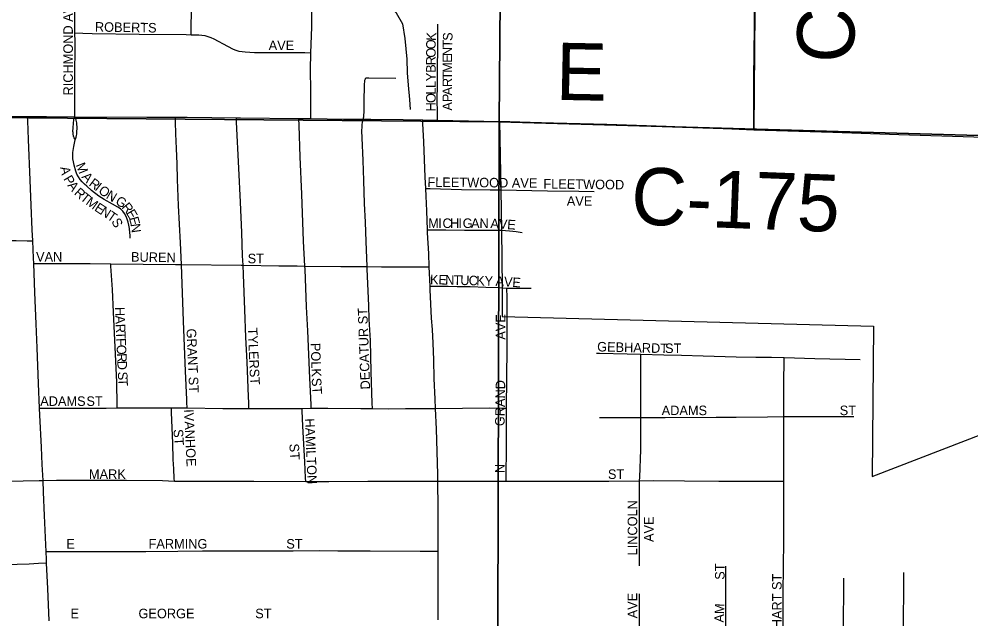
# Model space of a CAD drawing. Extents: x 1584893 to 1934202, y 663575 to 1091909.
# Drawn here: x 1795986 to 1800974, y 945118 to 948263 of the extents above; entities that cross this region are included whole.
import ezdxf

# ---------------------------------------------------------------- set-up
doc = ezdxf.new("R2010")
doc.units = 0
for name, color, linetype in [('GM_X_City_Street', 7, 'Continuous'), ('GM_X_City_Street_Text', 7, 'Continuous'), ('GM_X_Corporation', 7, 'Continuous'), ('GM_X_County_Road', 7, 'Continuous'), ('GM_X_County_Road_Text', 7, 'Continuous'), ('GM_X_Minor_River', 7, 'Continuous'), ('GM_X_Section', 7, 'Continuous'), ('GM_X_Township_Subdivision', 7, 'Continuous'), ('GM_X_Township_Subdivision_Text', 7, 'Continuous')]:
    doc.layers.add(name, color=color, linetype=linetype)

msp = doc.modelspace()

# ---------------------------------------------------------------- linework, layer by layer
at = {"layer": 'GM_X_City_Street'}
for points in [[(1796888.4, 948181.1), (1796888.9, 948229.1), (1796889.5, 948294.6), (1796891, 948360), (1796891.5, 948425.7), (1796892.1, 948586.9), (1796892.6, 948635.5), (1796893.3, 948683.5), (1796894.7, 948780.7), (1796895.4, 948878.3), (1796895.4, 948910.3), (1796897.3, 949008.2), (1796899.4, 949139.3), (1796898.8, 949281.6)], [(1796279.3, 948190.2), (1796279.1, 948235), (1796279.4, 948316.3), (1796279.2, 948397.9), (1796280.6, 948488.3)], [(1797514.8, 948086.4), (1797520.3, 948221.3), (1797521.4, 948385.4)], [(1798178.6, 947732.9), (1798178.3, 947765.4), (1798177.6, 947846.4), (1798178.3, 947911), (1798178.9, 947959.5), (1798180.5, 948153.7), (1798180.9, 948218.4), (1798180.7, 948236.1)], [(1796278.4, 947750.1), (1796278.4, 947776.8), (1796278.9, 947944.4), (1796279.5, 948144.1), (1796279.3, 948190.2)], [(1796279.3, 948190.2), (1796320.2, 948189.1), (1796369.5, 948187.6), (1796615.6, 948184), (1796861.9, 948181.9), (1796888.4, 948181.1)], [(1796888.4, 948181.1), (1796927.5, 948180), (1796960.1, 948176.1), (1796976.1, 948172.4), (1796991.5, 948166.9), (1797006.4, 948160), (1797078.1, 948120.1), (1797107.6, 948105.6), (1797122.9, 948099.8), (1797138.7, 948095.5), (1797154.9, 948092.8), (1797171.2, 948091.1), (1797220.4, 948088.5), (1797319, 948088.5), (1797401, 948088.2), (1797483, 948086.9), (1797514.8, 948086.4)], [(1797514.9, 947741.3), (1797514.9, 947769.8), (1797514.9, 947876.5), (1797513.9, 948008.6), (1797514.4, 948074.1), (1797514.8, 948086.4)], [(1797789.4, 947738.1), (1797791.9, 947750.3), (1797793.5, 947760.2), (1797794.2, 947772.4), (1797795, 947823.8), (1797796.7, 947924.1), (1797797.4, 947934.5), (1797798.3, 947942.2), (1797799, 947946.1), (1797800.7, 947950), (1797802, 947952.1), (1797803.6, 947953.9), (1797805.7, 947954.9), (1797811.1, 947955.4), (1797818.8, 947955.4), (1797961.1, 947953.6)], [(1795577.6, 947753.6), (1795754, 947754), (1796031.1, 947753)], [(1796031.1, 947753), (1796130.9, 947752.6), (1796278.4, 947750.1)], [(1796058, 947100.2), (1796055.2, 947157.2), (1796049.9, 947287.8), (1796044.7, 947417.7), (1796036.6, 947630.7), (1796032.1, 947730.2), (1796031.1, 947753)], [(1796280.6, 947630.2), (1796278.1, 947634.2), (1796275.1, 947639.6), (1796273, 947644), (1796271.7, 947648.3), (1796270.8, 947652.3), (1796270.3, 947656.7), (1796269.5, 947662.3), (1796269.1, 947667.6), (1796268.9, 947674.1), (1796269.8, 947693.4), (1796270.9, 947717.6), (1796272.8, 947733.9), (1796274.8, 947742.7), (1796278.4, 947750.1)], [(1796280.6, 947630.2), (1796283.9, 947637.7), (1796286.3, 947644.4), (1796288.2, 947652.5), (1796288.9, 947659.6), (1796289.5, 947666.4), (1796289.8, 947674.1), (1796290.4, 947690.1), (1796288.4, 947718.3), (1796286, 947732.6), (1796283, 947741.7), (1796278.4, 947750.1)], [(1796278.4, 947750.1), (1796655, 947748.1), (1796805.4, 947748)], [(1796836.7, 946975.7), (1796831.7, 947089.4), (1796822.5, 947286.2), (1796816.5, 947422.1), (1796814.1, 947503.6), (1796811, 947584.9), (1796807.8, 947661.5), (1796806.1, 947723.4), (1796805.4, 947748)], [(1796805.4, 947748), (1796867.9, 947748), (1797125.2, 947745.3)], [(1797159.7, 946972.7), (1797157.9, 947022.2), (1797153.2, 947144), (1797146.3, 947303.3), (1797138.3, 947481.8), (1797126.4, 947722.7), (1797125.2, 947745.3)], [(1797125.2, 947745.3), (1797146.4, 947745.1), (1797452.1, 947742.3)], [(1797484, 946968.2), (1797477.5, 947098.8), (1797468, 947344.7), (1797458.6, 947541.2), (1797453.3, 947705.2), (1797452.1, 947742.3)], [(1797452.1, 947742.3), (1797457.7, 947742.3), (1797514.9, 947741.3)], [(1797514.9, 947741.3), (1797687, 947738.3), (1797734.7, 947738), (1797789.4, 947738.1)], [(1797810.5, 946965), (1797804.2, 947096.9), (1797800.9, 947198.4), (1797796.5, 947296.7), (1797792, 947416.3), (1797788.6, 947521.3), (1797784.4, 947640.8), (1797782.8, 947677.6), (1797783.7, 947697.7), (1797784.8, 947709.9), (1797786.2, 947720.5), (1797789.4, 947738.1)], [(1797789.4, 947738.1), (1797828.9, 947737.5), (1797998.2, 947736.6), (1798101.4, 947734.5)], [(1798101.4, 947734.5), (1798178.6, 947732.9)], [(1798117.2, 947374.5), (1798114.7, 947433.6), (1798106.4, 947619.2), (1798102.2, 947715.7), (1798101.4, 947734.5)], [(1798178.6, 947732.9), (1798503.9, 947726.1)], [(1796567.9, 947114.7), (1796567.9, 947129.4), (1796567.4, 947141.4), (1796564.9, 947165.4), (1796562, 947181.6), (1796558.1, 947197.6), (1796553.1, 947213.4), (1796546.9, 947228.7), (1796539.2, 947243.2), (1796529.7, 947256.6), (1796518, 947268.1), (1796504.5, 947277.4), (1796475.8, 947292.8), (1796432.4, 947316.5), (1796404.9, 947334.7), (1796365.6, 947364.8), (1796340.6, 947386.4), (1796328.7, 947397.8), (1796317.5, 947409.9), (1796307.1, 947422.6), (1796297.6, 947436.1), (1796289.7, 947450.5), (1796283.6, 947465.9), (1796274.3, 947497.5), (1796270.8, 947513.7), (1796268.8, 947530), (1796268.3, 947546.5), (1796268.9, 947563), (1796273, 947595.7), (1796280.6, 947630.2)], [(1798126.7, 947157.6), (1798123.1, 947257.3), (1798118.9, 947335), (1798117.2, 947374.5)], [(1798117.2, 947374.5), (1798141, 947373.9), (1798305.3, 947370.1), (1798454.9, 947368.1), (1798510.9, 947368.1)], [(1798126.7, 947157.6), (1798158.3, 947157.7), (1798222.5, 947157.9), (1798320, 947157.1), (1798450.1, 947156.9), (1798514.9, 947155.7)], [(1798135.6, 946963.2), (1798132.5, 947034.3), (1798127.2, 947142.1), (1798126.7, 947157.6)], [(1795599.6, 947101.7), (1795768.5, 947101.5), (1795905.1, 947101.9), (1795970.7, 947101.5), (1796028.7, 947100.7), (1796058, 947100.2)], [(1796063.6, 946982), (1796062.5, 947009.3), (1796058, 947100.2)], [(1796063.6, 946982), (1796090.3, 946981.8), (1796217.7, 946981.2), (1796358.3, 946981), (1796467.1, 946979.8)], [(1796093.5, 946222.2), (1796088, 946352.9), (1796080.9, 946539.1), (1796076.1, 946664.8), (1796069.8, 946829.4), (1796063.6, 946982)], [(1796500.7, 946224), (1796500.4, 946239.3), (1796498.7, 946359), (1796480.5, 946726.5), (1796476.3, 946845.4), (1796468, 946967.4), (1796467.1, 946979.8)], [(1796467.1, 946979.8), (1796806.9, 946975.9), (1796836.7, 946975.7)], [(1796867.5, 946224.7), (1796865.7, 946253), (1796864.6, 946269.3), (1796857.8, 946416.9), (1796847.7, 946679.4), (1796838.8, 946925.5), (1796836.7, 946975.7)], [(1796836.7, 946975.7), (1797150.7, 946972.9), (1797159.7, 946972.7)], [(1797191.1, 946221.3), (1797190.1, 946250.8), (1797189, 946283.7), (1797181.8, 946464.3), (1797175.2, 946595.4), (1797169.7, 946738.5), (1797162.7, 946924.5), (1797159.7, 946972.7)], [(1797159.7, 946972.7), (1797346.6, 946969.8), (1797444.1, 946968.7), (1797484, 946968.2)], [(1797517.6, 946222.3), (1797516.8, 946241.7), (1797510.7, 946380.4), (1797498.6, 946629.2), (1797492.8, 946754.9), (1797484.8, 946951.4), (1797484, 946968.2)], [(1797484, 946968.2), (1797672.8, 946965.9), (1797810.5, 946965)], [(1797838.3, 946220.7), (1797837.3, 946248.6), (1797831.5, 946412.8), (1797826.9, 946577), (1797821.5, 946690.4), (1797819.8, 946759.3), (1797810.9, 946952.7), (1797810.5, 946965)], [(1797810.5, 946965), (1797885.4, 946964.5), (1797977.4, 946964.8), (1798103.6, 946963.2), (1798135.6, 946963.2)], [(1798139.9, 946862.9), (1798135.6, 946963.2)], [(1798139.9, 946862.9), (1798166.7, 946863), (1798234.1, 946862.1), (1798281.4, 946861.2), (1798350.3, 946860.1), (1798431.2, 946858), (1798499.7, 946855), (1798542.2, 946851.8)], [(1798168.5, 946221.5), (1798166.4, 946270.6), (1798161.7, 946377.8), (1798159.6, 946477.3), (1798156.4, 946564.5), (1798152.3, 946635), (1798148.1, 946695.2), (1798140.8, 946843.4), (1798139.9, 946862.9)], [(1798540.7, 946223.5), (1798543.3, 946539.7), (1798544.3, 946627.8), (1798544.3, 946703.6)], [(1799011.3, 946512.2), (1799027.7, 946511.5), (1799171.7, 946507.6), (1799244.6, 946505.8)], [(1799244.1, 946174.5), (1799243.7, 946249.9), (1799243.4, 946298.8), (1799244.4, 946347.9), (1799244.6, 946427.1), (1799244.6, 946489.6), (1799244.6, 946505.8)], [(1799244.6, 946505.8), (1799363.9, 946502.9), (1799456.6, 946500.1), (1799570.3, 946497.3), (1799744.4, 946492.6), (1799846.7, 946490.7), (1799928.1, 946489.8), (1799994.9, 946489.2)], [(1799994.1, 946178.6), (1799993.9, 946362.1), (1799994.8, 946470), (1799994.9, 946489.2)], [(1799994.9, 946489.2), (1800156.1, 946482.9), (1800392.5, 946478.4)], [(1796093.5, 946222.2), (1796135.8, 946222.3), (1796234.4, 946222.2), (1796283.3, 946223.2), (1796349, 946223.8), (1796442.7, 946223.8), (1796500.7, 946224)], [(1796111.9, 945844.4), (1796108.1, 945927.9), (1796104.1, 946018.1), (1796095, 946186.9), (1796093.5, 946222.2)], [(1796500.7, 946224), (1796688.1, 946224.7), (1796784.5, 946224.8)], [(1796784.5, 946224.8), (1796857.2, 946224.8), (1796867.5, 946224.7)], [(1796800.5, 945840.7), (1796799.9, 945854), (1796797.2, 945904.8), (1796794.6, 945954.4), (1796792.9, 946039.2), (1796785.7, 946199.5), (1796784.5, 946224.8)], [(1796867.5, 946224.7), (1797054.4, 946221.3), (1797191.1, 946221.3)], [(1797191.1, 946221.3), (1797284.2, 946221.2), (1797469.4, 946222.1)], [(1797469.4, 946222.1), (1797517.6, 946222.3)], [(1797488.2, 945839.4), (1797487.5, 945858.4), (1797484.5, 945941), (1797473.8, 946128.9), (1797470, 946208.4), (1797469.4, 946222.1)], [(1797517.6, 946222.3), (1797528.7, 946222.4), (1797605, 946222.4), (1797776.8, 946221.1), (1797838.3, 946220.7)], [(1797838.3, 946220.7), (1797924.6, 946220.2), (1798010.9, 946220.7), (1798168.5, 946221.5)], [(1798168.5, 946221.5), (1798170.8, 946221.5), (1798449.6, 946224.6), (1798515.3, 946223.8), (1798540.7, 946223.5)], [(1798181.1, 945839.8), (1798181.2, 945877.7), (1798173.1, 946112.3), (1798168.5, 946221.5)], [(1798538.9, 945839.9), (1798539, 945875.2), (1798539.7, 946004.2), (1798539.7, 946118), (1798540.6, 946216.1), (1798540.7, 946223.5)], [(1799027.4, 946174.3), (1799166.6, 946174.3), (1799244.1, 946174.5)], [(1799237.7, 945842.5), (1799238.4, 945860.7), (1799243.6, 946004.3), (1799243.5, 946053.6), (1799243.9, 946151.7), (1799244.1, 946174.5)], [(1799244.1, 946174.5), (1799371.9, 946174.3), (1799638.1, 946175.2), (1799742.7, 946175.2), (1799907.6, 946176.9), (1799994.1, 946178.6)], [(1799993.1, 945839.6), (1799992.6, 945917.5), (1799993.9, 946054.2), (1799993.9, 946116.8), (1799994.1, 946178.6)], [(1799994.1, 946178.6), (1800175.4, 946178.7), (1800343, 946178.9), (1800359.5, 946178.7)], [(1795653.7, 945832.3), (1795769.9, 945835.7), (1795890.5, 945839.2), (1796007.6, 945841.7), (1796091, 945844), (1796111.9, 945844.4)], [(1796111.9, 945844.4), (1796182.5, 945845.5), (1796310.9, 945845.6), (1796391.6, 945845.6), (1796548.6, 945844.8), (1796738.6, 945843.1), (1796800.5, 945840.7)], [(1796127.8, 945472.4), (1796126.4, 945505.9), (1796119.8, 945660.4), (1796114.5, 945782.7), (1796111.9, 945844.4)], [(1796800.5, 945840.7), (1796838.6, 945840.2), (1796985, 945840.3), (1797081.4, 945840.3), (1797215.6, 945840.6), (1797488.2, 945839.4)], [(1797488.2, 945839.4), (1797609, 945838.9), (1797814.1, 945839.9), (1798109.3, 945840.6), (1798181.1, 945839.8)], [(1798181.1, 945839.8), (1798234.5, 945840.6), (1798445.4, 945840.7), (1798538.9, 945839.9)], [(1798181.6, 945473.8), (1798181.6, 945552.2), (1798181.5, 945698.5), (1798181.1, 945839.8)], [(1798538.9, 945839.9), (1798590.7, 945839.9), (1798695, 945840), (1798807, 945840), (1798966.9, 945841), (1799076.7, 945840.8), (1799237.7, 945842.5)], [(1799236.5, 945396.6), (1799236.5, 945422.7), (1799236.5, 945452.6), (1799236.5, 945519.9), (1799236.4, 945665.6), (1799236.4, 945773), (1799237.7, 945842.5)], [(1799237.7, 945842.5), (1799310, 945843.2), (1799473, 945841.7), (1799652.3, 945841), (1799871.7, 945841), (1799929.7, 945841), (1799963.7, 945840.3), (1799993.1, 945839.6)], [(1799989.1, 944798.5), (1799988.9, 944849.8), (1799989.6, 944906.3), (1799989.6, 944948.8), (1799989.6, 945001.3), (1799989.6, 945038.2), (1799989.5, 945086.1), (1799989.5, 945130.4), (1799990.2, 945177.9), (1799990.4, 945281.6), (1799992.3, 945365.5), (1799992.2, 945418.9), (1799993.2, 945500.1), (1799993.1, 945609.8), (1799994, 945697.4), (1799993.1, 945839.6)], [(1796127.8, 945472.4), (1796162.6, 945472.4), (1796252.3, 945472.5), (1796404, 945472.5), (1796539.7, 945472.5), (1796651.1, 945472.5), (1796817.8, 945473.5), (1796947.9, 945474.5), (1797177.3, 945475.4), (1797325.4, 945475.4), (1797423.2, 945475.4), (1797559.5, 945476.4), (1797656.4, 945475.5), (1797734.5, 945474.6), (1797826, 945474.6), (1798088, 945473.8), (1798159.8, 945473.8), (1798181.6, 945473.8)], [(1796130.6, 945410.1), (1796129.7, 945429.6), (1796127.8, 945472.4)], [(1798182, 945113), (1798181.6, 945391.5), (1798181.6, 945473.8)], [(1796130.6, 945410.1), (1796087.8, 945408.2), (1796038.6, 945405.9), (1795913.2, 945401.5), (1795694.4, 945391.6), (1795671.6, 945390.8)], [(1796143.9, 945108), (1796136.4, 945278.4), (1796130.6, 945410.1)], [(1799688.2, 944783.7), (1799688.2, 944799.3), (1799688.1, 944860.2), (1799689.1, 944904.4), (1799689.1, 944965.3), (1799689, 945022.5), (1799689, 945098), (1799689.9, 945217.9), (1799689.9, 945299), (1799689.9, 945355.3), (1799689.9, 945394)], [(1800302.4, 944320.3), (1800302.6, 944350.2), (1800302.8, 944382.3), (1800303, 944411.5), (1800302.9, 944463), (1800302.7, 944538.6), (1800302.5, 944598.5), (1800302.3, 944669.7), (1800302.7, 944737.4), (1800303.1, 944810.3), (1800303.5, 944869.4), (1800303.9, 944944), (1800304.7, 945020.5), (1800305.1, 945056), (1800306, 945148), (1800306.8, 945228.8), (1800307.3, 945276.6), (1800307.8, 945331.1)], [(1800616.1, 944335), (1800615.8, 944363.7), (1800616, 944384.1), (1800616.4, 944445.8), (1800617.1, 944529.1), (1800617.7, 944601.2), (1800618.3, 944673.2), (1800618.9, 944729.7), (1800619.6, 944801.8), (1800619.8, 944841.7), (1800620.2, 944905.9), (1800620.5, 944961.5), (1800620.4, 945088.2), (1800620.6, 945123), (1800620.9, 945162.1), (1800621.4, 945222), (1800622, 945291.4), (1800622.5, 945362.1)], [(1799237.6, 944765), (1799237.8, 944822.1), (1799237.5, 945063.1), (1799237.1, 945167.5), (1799236.5, 945233.4), (1799236.6, 945249.9)]]:
    msp.add_lwpolyline(points, dxfattribs=at)
at = {"layer": 'GM_X_Corporation'}
msp.add_lwpolyline([(1801528.7, 953135.9), (1799919.6, 953097.4), (1799213.1, 953068.3), (1799195.6, 951725.4), (1798526.1, 951723), (1798523.6, 951171.3), (1798516.1, 950381.2), (1799858.5, 950387.8), (1799836.2, 947683), (1798503.9, 947726.1), (1798510.9, 947368.1), (1798514.9, 947155.7), (1798516.9, 946853.7), (1798517.6, 946703.4), (1800462.3, 946652.9), (1800456.1, 945864.7), (1802488.6, 946649.4)], dxfattribs=at)
at = {"layer": 'GM_X_County_Road'}
for points in [[(1799836.2, 947683), (1799835.4, 947789.8), (1799836.1, 947954), (1799839.7, 948216.7), (1799842, 948545.2), (1799843.9, 948775.1), (1799848.1, 949202.1), (1799849.7, 949415.6), (1799851.1, 949629.1), (1799852.9, 949908.3), (1799855.6, 950088.8), (1799857.8, 950236.6), (1799858.5, 950387.8)], [(1798503.9, 947726.1), (1798599.1, 947723.7)], [(1798599.1, 947723.7), (1798786.4, 947718.9), (1799065.2, 947712.4), (1799376.6, 947701.4), (1799606, 947692.2), (1799836.2, 947683)], [(1799836.2, 947683), (1800250.7, 947669.5), (1800595.1, 947657.6), (1800988.9, 947645), (1801152.8, 947639.2), (1801661.5, 947625.6), (1801874.7, 947619.8), (1802137.2, 947614.3), (1802399.7, 947608.7), (1802501.2, 947606)]]:
    msp.add_lwpolyline(points, dxfattribs=at)
at = {"layer": 'GM_X_Minor_River'}
msp.add_lwpolyline([(1797672.5, 948573.4), (1797699.6, 948505), (1797753.1, 948468.3), (1797842.4, 948421), (1797905.6, 948360.1), (1797962.7, 948295.3), (1797995.9, 948238.8), (1798006.8, 948160.6), (1798017.3, 948052.4), (1798020.3, 947980.3), (1798025.4, 947916.2), (1798032.3, 947842.1), (1798035.6, 947788)], dxfattribs=at)
at = {"layer": 'GM_X_Section'}
for points in [[(1798546, 953053.1), (1803891.8, 953170.2), (1803831.3, 947571.5), (1798501.2, 947724.3)], [(1793211.7, 953051.5), (1798546, 953053.1), (1798501.2, 947724.3), (1793155.7, 947768.8)], [(1793155.7, 947768.8), (1798501.2, 947724.3), (1798488.5, 942423.4), (1793145.7, 942483.9)], [(1803831.3, 947571.5), (1803783.9, 942158.7), (1798488.5, 942423.4), (1798501.2, 947724.3)]]:
    msp.add_lwpolyline(points, close=True, dxfattribs=at)
at = {"layer": 'GM_X_Township_Subdivision'}
for points in [[(1798510.9, 947368.1), (1798754.8, 947362), (1798918.4, 947360.2), (1799000.2, 947359.1)], [(1798514.9, 947155.7), (1798556.2, 947153.6), (1798591.7, 947149.5), (1798623.1, 947144.6)], [(1798542.2, 946851.8), (1798576.4, 946851.8), (1798624.1, 946851.9), (1798668.7, 946851.9)], [(1798544.3, 946703.6), (1798544.2, 946720.2), (1798543.4, 946803.5), (1798542.2, 946851.8)]]:
    msp.add_lwpolyline(points, dxfattribs=at)

# ---------------------------------------------------------------- texts
at = {"layer": 'GM_X_City_Street_Text'}
for s, rotation, p in [('RICHMOND AVE', 90, (1796268.3, 947862.3)), ('ROBERTS', 359.0897, (1796383.5, 948197.3)), ('K', 86.3909, (1798169.5, 948147.5)), ('S', 86.9929, (1798256.1, 948147.6)), ('AVE', 0, (1797294.1, 948100.5)), ('O', 89.4972, (1798169.1, 948104.2)), ('T', 88.8253, (1798255.4, 948112.8)), ('O', 89.9928, (1798169.1, 948060.3)), ('R', 89.9703, (1798169.1, 948020.7)), ('N', 89.5847, (1798255.1, 948069)), ('E', 89.9727, (1798255.1, 948033.9)), ('B', 89.9757, (1798169.1, 947981.1)), ('M', 90, (1798255.1, 947981.1)), ('Y', 89.9928, (1798169.1, 947937.1)), ('T', 90, (1798255.1, 947945.9)), ('L', 89.9707, (1798169.1, 947901.9)), ('R', 90, (1798255.1, 947906.3)), ('O', 89.9928, (1798169.1, 947822.7)), ('L', 89.9727, (1798169.1, 947866.7)), ('A', 90, (1798255.1, 947862.3)), ('P', 90, (1798255.1, 947827.1)), ('H', 89.9781, (1798169.1, 947778.7)), ('A', 90, (1798255.1, 947783.1)), ('A', 281.2414, (1796201.9, 947485.6)), ('M', 291.8927, (1796282.8, 947498.4)), ('P', 300.3556, (1796216.9, 947425.5)), ('A', 311.0976, (1796312, 947433.8)), ('R', 322.2691, (1796348.6, 947393.4)), ('FLEETWOOD AVE', 359.5061, (1798125.9, 947383.3)), ('A', 306.4662, (1796237.9, 947390.2)), ('R', 317.9101, (1796271.4, 947346.8)), ('I', 322.125, (1796379.9, 947369.2)), ('O', 323.0397, (1796398, 947355.1)), ('T', 321.0882, (1796303.1, 947318.3)), ('M', 323.574, (1796332.4, 947294.7)), ('N', 329.532, (1796438.3, 947325.3)), ('G', 328.3653, (1796487.2, 947296.2)), ('E', 326.7527, (1796377.3, 947261.6)), ('N', 327.0908, (1796407, 947242.2)), ('R', 309.0314, (1796521.4, 947276.1)), ('E', 300.4905, (1796545.2, 947246.9)), ('T', 324.999, (1796443.6, 947218.5)), ('S', 298.4099, (1796468.4, 947202.9)), ('E', 285.2024, (1796561.7, 947219.8)), ('M', 359.9818, (1798130.1, 947167.7)), ('I', 359.985, (1798182.9, 947167.7)), ('C', 359.9757, (1798204.9, 947167.7)), ('H', 359.9813, (1798244.5, 947167.7)), ('I', 0, (1798288.5, 947167.7)), ('G', 359.9781, (1798310.5, 947167.7)), ('A', 359.9929, (1798354.5, 947167.6)), ('N', 359.7377, (1798398.4, 947167.6)), ('N', 278.1147, (1796570.6, 947187.5)), ('A', 356.8287, (1798454.9, 947167.1)), ('V', 356.3037, (1798498.7, 947164.7)), ('E', 356.3095, (1798542.7, 947161.8)), ('VAN', 0, (1796075.3, 946991.7)), ('BUREN', 358.9938, (1796572.7, 946991.7)), ('ST', 0, (1797184.1, 946982.9)), ('K', 358.6012, (1798139.1, 946872.9)), ('E', 358.5795, (1798183.1, 946871.9)), ('N', 358.5966, (1798218.3, 946871)), ('T', 358.5795, (1798262.3, 946869.9)), ('U', 358.5966, (1798297.5, 946869)), ('C', 358.5916, (1798341.5, 946868)), ('K', 358.5966, (1798381.1, 946867)), ('Y', 358.5794, (1798425, 946865.9)), ('A', 356.9826, (1798481.9, 946864.5)), ('V', 355.7991, (1798525.6, 946862.2)), ('E', 355.7878, (1798569.4, 946859)), ('H', 271.224, (1796489.5, 946753.2)), ('DECATUR ST', 92.0203, (1797825.8, 946322)), ('A', 272.4391, (1796490.4, 946708.1)), ('AVE', 90, (1798534.3, 946581.9)), ('R', 272.5586, (1796492.3, 946664)), ('T', 272.5785, (1796494.1, 946624.4)), ('GRANT ST', 272.5247, (1796863.5, 946639.5)), ('TYLER', 272.5484, (1797184.6, 946643.9)), ('F', 272.5785, (1796495.7, 946589.3)), ('GEBHARDT', 358.4932, (1799014.7, 946520.9)), ('O', 272.5859, (1796497.3, 946554.1)), ('POLK', 271.5901, (1797514.7, 946564.6)), ('ST', 0, (1799370.9, 946512.1)), ('R', 272.575, (1796499.2, 946510.1)), ('D', 272.5579, (1796501, 946470.6)), ('ST', 273.5746, (1797193.5, 946428.5)), ('S', 272.5691, (1796503.6, 946413.4)), ('T', 272.5785, (1796505.2, 946378.2)), ('ST', 273.8257, (1797519, 946380.1)), ('GRAND', 89.0478, (1798529.9, 946128.5)), ('ADAMS', 0, (1796097.3, 946234.9)), ('ST', 0, (1796339.3, 946234.9)), ('ADAMS', 0, (1799353.3, 946186.5)), ('ST', 0, (1800286.1, 946186.5)), ('IVANHOE', 272.6964, (1796850.3, 946216.4)), ('HAMILTON', 272.3242, (1797483.9, 946168.6)), ('ST', 273.5746, (1796795.2, 946111.6)), ('ST', 273.5874, (1797402.4, 946035.9)), ('N', 90, (1798529.9, 945882.3)), ('MARK', 0, (1796352.5, 945852.1)), ('ST', 0, (1799071.7, 945852.1)), ('LINCOLN', 90, (1799225.1, 945451.1)), ('AVE', 90, (1799311.1, 945521.5)), ('E', 0, (1796233.7, 945486.9)), ('FARMING', 0, (1796664.9, 945486.9)), ('ST', 0, (1797386.5, 945486.9)), ('ST', 90, (1799682.7, 945323.5)), ('BARNHART ST', 90, (1799981.9, 944883.5)), ('AVE', 90, (1799225.1, 945121.1)), ('GEORGE', 0, (1796612.1, 945121.7)), ('ST', 0, (1797223.7, 945121.7)), ('M', 87.6133, (1799680.1, 945142.6)), ('E', 0, (1796255.7, 945121.7)), ('A', 88.0326, (1799678.6, 945098.7))]:
    msp.add_text(s, height=50, rotation=rotation, dxfattribs=at).set_placement(p)
at = {"layer": 'GM_X_County_Road_Text'}
for s, rotation, p in [('C-183', 89.7253, (1800362.9, 948033.5)), ('E', 358.8731, (1798796.8, 947839.6)), ('C-175', 357.7932, (1799189.3, 947187.8))]:
    msp.add_text(s, height=300, rotation=rotation, dxfattribs=at).set_placement(p)
at = {"layer": 'GM_X_Township_Subdivision_Text'}
for s, rotation, p in [('FLEETWOOD', 359.3332, (1798733.2, 947374.5)), ('AVE', 0, (1798856.1, 947284.1))]:
    msp.add_text(s, height=50, rotation=rotation, dxfattribs=at).set_placement(p)

doc.saveas('drawing.dxf')
